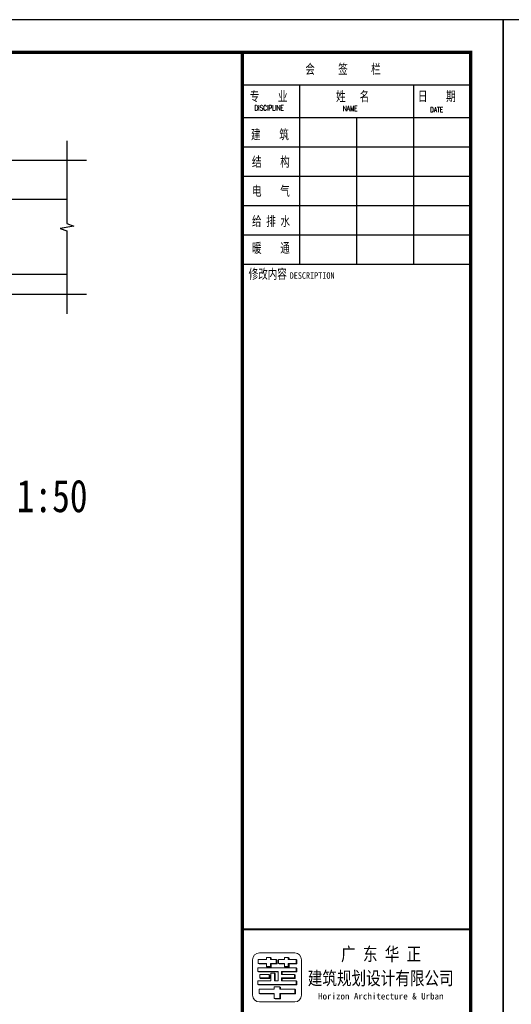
# Model space of a CAD drawing. Extents: x 1779708 to 7299578, y -1121471 to 88434.
# Tile 751 of 1056: x 6250980 to 6258519, y -959251 to -944150. Entities that reach past the tile are written whole.
import ezdxf

# ---------------------------------------------------------------- set-up
doc = ezdxf.new("R2010")
doc.units = 0
doc.header["$LTSCALE"] = 1000
doc.header["$MEASUREMENT"] = 0
doc.linetypes.add('DOTE', pattern=[2.42, 2, -0.2, 0.02, -0.2])
for name, color, linetype in [('DIM_SYMB', 3, 'CONTINUOUS'), ('DOTE', 1, 'DOTE'), ('PUB_TEXT', 7, 'CONTINUOUS'), ('PUB_TITLE', 4, 'CONTINUOUS'), ('可见线', 6, 'CONTINUOUS'), ('通-图框－文字', 4, 'CONTINUOUS')]:
    doc.layers.add(name, color=color, linetype=linetype)
doc.layers.add('logo', color=81, linetype='CONTINUOUS', lineweight=18)
doc.styles.add('-仿宋_GB2312', font='txt', dxfattribs={"width": 0.8})
doc.styles.add('-宋体', font='simhei.ttf', dxfattribs={"width": 0.7})
doc.styles.add('-黑体', font='simhei.ttf', dxfattribs={"width": 0.7})
doc.styles.add('dim_font', font='SIMPLEX.shx', dxfattribs={"width": 0.8})
doc.styles.add('仿宋', font='txt', dxfattribs={"width": 0.7})

# ---------------------------------------------------------------- blocks, each defined once
blk = doc.blocks.new('A$C3D8761CE')
at = {"layer": 'logo'}
h = blk.add_hatch(color=256, dxfattribs=at)
edge = h.paths.add_edge_path()
edge.add_line((77143, 30570), (77143, 30450))
edge.add_line((77143, 30450), (76963, 30450))
edge.add_line((76963, 30450), (76963, 30354))
edge.add_line((76963, 30354), (76843, 30354))
edge.add_line((76843, 30354), (76867, 30339))
edge.add_line((76867, 30339), (76987, 30339))
edge.add_line((76987, 30339), (76987, 30435))
edge.add_line((76987, 30435), (77167, 30435))
edge.add_line((77167, 30435), (77167, 30555))
edge.add_line((77167, 30555), (77143, 30570))
edge.add_line((77143, 30570), (77143, 30570))
h = blk.add_hatch(color=256, dxfattribs=at)
edge = h.paths.add_edge_path()
edge.add_line((76963, 30630), (76963, 30570))
edge.add_line((76963, 30570), (76987, 30570))
edge.add_line((76987, 30570), (76987, 30615))
edge.add_line((76987, 30615), (76963, 30630))
h = blk.add_hatch(color=256, dxfattribs=at)
edge = h.paths.add_edge_path()
edge.add_line((77390, 30354), (77414, 30339))
edge.add_line((77414, 30339), (77534, 30339))
edge.add_line((77534, 30339), (77534, 30435))
edge.add_line((77534, 30435), (77775, 30435))
edge.add_line((77775, 30435), (77775, 30555))
edge.add_line((77775, 30555), (77751, 30570))
edge.add_line((77751, 30570), (77751, 30450))
edge.add_line((77751, 30450), (77510, 30450))
edge.add_line((77510, 30450), (77510, 30354))
edge.add_line((77510, 30354), (77390, 30354))
for points in [[(77510, 30630), (77510, 30570), (77534, 30570), (77534, 30615)], [(77210, 30450), (77234, 30435), (77390, 30435), (77390, 30450)]]:
    blk.add_hatch(color=256, dxfattribs=at).paths.add_polyline_path(points)
h = blk.add_hatch(color=256, dxfattribs=at)
edge = h.paths.add_edge_path()
edge.add_line((77196, 30192), (77196, 30206))
edge.add_line((77196, 30206), (76571, 30206))
edge.add_line((76571, 30206), (76593, 30192))
edge.add_line((76593, 30192), (77196, 30192))
h = blk.add_hatch(color=256, dxfattribs=at)
edge = h.paths.add_edge_path()
edge.add_line((76589, 30450), (76613, 30435))
edge.add_line((76613, 30435), (76843, 30435))
edge.add_line((76843, 30435), (76843, 30450))
edge.add_line((76843, 30450), (76589, 30450))
h = blk.add_hatch(color=256, dxfattribs=at)
edge = h.paths.add_edge_path()
edge.add_line((77305, 30206), (77305, 30114))
edge.add_line((77305, 30114), (77327, 30114))
edge.add_line((77327, 30114), (77327, 30192))
edge.add_line((77327, 30192), (77775, 30192))
edge.add_line((77775, 30192), (77775, 30301))
edge.add_line((77775, 30301), (77753, 30315))
edge.add_line((77753, 30315), (77753, 30206))
edge.add_line((77753, 30206), (77305, 30206))
h = blk.add_hatch(color=256, dxfattribs=at)
edge = h.paths.add_edge_path()
edge.add_line((77753, 29914), (77753, 29805))
edge.add_line((77753, 29805), (76571, 29805))
edge.add_line((76571, 29805), (76593, 29791))
edge.add_line((76593, 29791), (77775, 29791))
edge.add_line((77775, 29791), (77775, 29900))
edge.add_line((77775, 29900), (77753, 29914))
h = blk.add_hatch(color=256, dxfattribs=at)
edge = h.paths.add_edge_path()
edge.add_line((76923, 30114), (76923, 30005))
edge.add_line((76923, 30005), (76640, 30005))
edge.add_line((76640, 30005), (76662, 29991))
edge.add_line((76662, 29991), (76945, 29991))
edge.add_line((76945, 29991), (76945, 30101))
edge.add_line((76945, 30101), (76923, 30114))
h = blk.add_hatch(color=256, dxfattribs=at)
edge = h.paths.add_edge_path()
edge.add_line((77087, 30151), (77109, 30137))
edge.add_line((77109, 30137), (77109, 29914))
edge.add_line((77109, 29914), (77087, 29914))
edge.add_line((77087, 29914), (77087, 30151))
h = blk.add_hatch(color=256, dxfattribs=at)
edge = h.paths.add_edge_path()
edge.add_line((77698, 30114), (77698, 30005))
edge.add_line((77698, 30005), (77305, 30005))
edge.add_line((77305, 30005), (77305, 29914))
edge.add_line((77305, 29914), (77327, 29914))
edge.add_line((77327, 29914), (77327, 29991))
edge.add_line((77327, 29991), (77720, 29991))
edge.add_line((77720, 29991), (77720, 30101))
edge.add_line((77720, 30101), (77698, 30114))
h = blk.add_hatch(color=256, dxfattribs=at)
edge = h.paths.add_edge_path()
edge.add_line((77729, 29518), (77729, 29643))
edge.add_line((77729, 29643), (77707, 29664))
edge.add_line((77707, 29664), (77707, 29532))
edge.add_line((77707, 29532), (77251, 29532))
edge.add_line((77251, 29532), (77251, 29379))
edge.add_line((77251, 29379), (77081, 29379))
edge.add_line((77081, 29379), (77103, 29365))
edge.add_line((77103, 29365), (77273, 29365))
edge.add_line((77273, 29365), (77273, 29518))
edge.add_line((77273, 29518), (77729, 29518))
h = blk.add_hatch(color=256, dxfattribs=at)
edge = h.paths.add_edge_path()
edge.add_line((77251, 29738), (77251, 29664))
edge.add_line((77251, 29664), (77273, 29664))
edge.add_line((77273, 29664), (77273, 29724))
edge.add_line((77273, 29724), (77251, 29738))
edge.add_line((77251, 29738), (77251, 29738))
h = blk.add_hatch(color=256, dxfattribs=at)
edge = h.paths.add_edge_path()
edge.add_line((77081, 29518), (77081, 29532))
edge.add_line((77081, 29532), (76617, 29532))
edge.add_line((76617, 29532), (76639, 29518))
edge.add_line((76639, 29518), (77081, 29518))
for p, q in [((76589, 30450), (76589, 30570)), ((76589, 30570), (76843, 30570)), ((76843, 30570), (76723, 30570)), ((76843, 30630), (76963, 30630)), ((76843, 30570), (76843, 30630)), ((76843, 30630), (76843, 30570)), ((76963, 30630), (76963, 30570)), ((76963, 30630), (76987, 30615)), ((76963, 30570), (77143, 30570)), ((76987, 30615), (76987, 30570)), ((77143, 30570), (77143, 30570)), ((77167, 30555), (77143, 30570)), ((77143, 30570), (77143, 30450)), ((77143, 30570), (77167, 30555)), ((77143, 30570), (77143, 30450)), ((77167, 30435), (77167, 30555)), ((77167, 30555), (77167, 30435)), ((77210, 30450), (77210, 30570)), ((77210, 30570), (77390, 30570)), ((77390, 30630), (77510, 30630)), ((77390, 30570), (77390, 30630)), ((77390, 30630), (77390, 30570)), ((77390, 30630), (77510, 30630)), ((77510, 30630), (77534, 30615)), ((77510, 30630), (77510, 30570)), ((77510, 30570), (77751, 30570)), ((77534, 30615), (77534, 30570)), ((77751, 30570), (77751, 30570)), ((77751, 30570), (77751, 30450)), ((77751, 30450), (77751, 30570)), ((77751, 30570), (77775, 30555)), ((77775, 30435), (77775, 30555)), ((77775, 30555), (77775, 30435)), ((76571, 30315), (77632, 30315)), ((76571, 30204), (76571, 30314)), ((76571, 30206), (77196, 30206)), ((76571, 30206), (76593, 30192)), ((76613, 30435), (76589, 30450)), ((76843, 30450), (76589, 30450)), ((76843, 30435), (76613, 30435)), ((76705, 30315), (76705, 30315)), ((77196, 30206), (76705, 30206)), ((76723, 30450), (76723, 30450)), ((76723, 30450), (76843, 30450)), ((76843, 30450), (76723, 30450)), ((76843, 30435), (76747, 30435)), ((76843, 30450), (76843, 30435)), ((76843, 30354), (76843, 30450)), ((76843, 30354), (76867, 30339)), ((76963, 30354), (76843, 30354)), ((76843, 30354), (76867, 30339)), ((76843, 30354), (76963, 30354)), ((76867, 30339), (76987, 30339)), ((76867, 30339), (76987, 30339)), ((76869, 30315), (77753, 30315)), ((77196, 30206), (76869, 30206)), ((76963, 30450), (76963, 30354)), ((77143, 30450), (76963, 30450)), ((76963, 30450), (76987, 30435)), ((76963, 30450), (76963, 30354)), ((77143, 30450), (76963, 30450)), ((76963, 30354), (76987, 30339)), ((77087, 30315), (76978, 30315)), ((76987, 30450), (76987, 30339)), ((76987, 30435), (77167, 30435)), ((76987, 30339), (76987, 30435)), ((77167, 30435), (76987, 30435)), ((77143, 30450), (77167, 30435)), ((77196, 29914), (77196, 30206)), ((77196, 30206), (77196, 30192)), ((77390, 30450), (77210, 30450)), ((77210, 30450), (77234, 30435)), ((77210, 30450), (77234, 30435)), ((77390, 30450), (77210, 30450)), ((77234, 30435), (77390, 30435)), ((77390, 30435), (77234, 30435)), ((77305, 30206), (77305, 30114)), ((77753, 30206), (77305, 30206)), ((77305, 30206), (77753, 30206)), ((77305, 30114), (77305, 30206)), ((77305, 30206), (77327, 30192)), ((77632, 30206), (77305, 30206)), ((77390, 30435), (77390, 30450)), ((77390, 30354), (77390, 30450)), ((77390, 30354), (77414, 30339)), ((77510, 30354), (77390, 30354)), ((77390, 30354), (77414, 30339)), ((77390, 30354), (77510, 30354)), ((77414, 30339), (77534, 30339)), ((77414, 30339), (77534, 30339)), ((77414, 30315), (77523, 30315)), ((77510, 30450), (77510, 30354)), ((77630, 30450), (77510, 30450)), ((77510, 30450), (77534, 30435)), ((77751, 30450), (77510, 30450)), ((77510, 30450), (77510, 30354)), ((77510, 30354), (77534, 30339)), ((77534, 30435), (77655, 30435)), ((77534, 30339), (77534, 30435)), ((77534, 30435), (77775, 30435)), ((77534, 30435), (77534, 30339)), ((77751, 30450), (77775, 30435)), ((77753, 30315), (77753, 30206)), ((77753, 30206), (77753, 30315)), ((77753, 30315), (77775, 30301)), ((77753, 30315), (77753, 30206)), ((77753, 30206), (77775, 30192)), ((77775, 30301), (77775, 30192)), ((77775, 30301), (77775, 30192)), ((76571, 29914), (76978, 29914)), ((76571, 29805), (76571, 29914)), ((76593, 30192), (77196, 30192)), ((76640, 30114), (76640, 30005)), ((76923, 30114), (76640, 30114)), ((76640, 30005), (76923, 30005)), ((76640, 30005), (76662, 29991)), ((76945, 29991), (76662, 29991)), ((77196, 30192), (76727, 30192)), ((76923, 30005), (76774, 30005)), ((76796, 29991), (76945, 29991)), ((76923, 30005), (76923, 30114)), ((76923, 30114), (76945, 30101)), ((76923, 30114), (76945, 30101)), ((76923, 30005), (76923, 30114)), ((76923, 30005), (76945, 29991)), ((76945, 30101), (76945, 29991)), ((76945, 30101), (76945, 29991)), ((76978, 30151), (77087, 30151)), ((76978, 29914), (76978, 30151)), ((76978, 30151), (77087, 30151)), ((76978, 30151), (77087, 30151)), ((77087, 30151), (77087, 29914)), ((77087, 29914), (77087, 30151)), ((77087, 30151), (77109, 30137)), ((77087, 30151), (77109, 30137)), ((77087, 29914), (77196, 29914)), ((77109, 29914), (77087, 29914)), ((77087, 29914), (77196, 29914)), ((77109, 30137), (77109, 29914)), ((77109, 29914), (77109, 30137)), ((77305, 30114), (77578, 30114)), ((77327, 30114), (77305, 30114)), ((77698, 30114), (77305, 30114)), ((77305, 30005), (77305, 29914)), ((77698, 30005), (77305, 30005)), ((77305, 30005), (77578, 30005)), ((77305, 29914), (77305, 30005)), ((77305, 30005), (77578, 30005)), ((77305, 29914), (77632, 29914)), ((77327, 29914), (77305, 29914)), ((77753, 29914), (77305, 29914)), ((77327, 30192), (77327, 30114)), ((77775, 30192), (77327, 30192)), ((77327, 30114), (77327, 30192)), ((77327, 30192), (77775, 30192)), ((77327, 29991), (77327, 29914)), ((77720, 29991), (77327, 29991)), ((77327, 29991), (77600, 29991)), ((77327, 29914), (77327, 29991)), ((77632, 29914), (77632, 29914)), ((77698, 30005), (77698, 30114)), ((77698, 30114), (77720, 30101)), ((77698, 30005), (77720, 29991)), ((77720, 30101), (77720, 29997)), ((77720, 30101), (77720, 29991)), ((77753, 29805), (77753, 29914)), ((77753, 29914), (77775, 29900)), ((77775, 29900), (77775, 29791)), ((77775, 29900), (77775, 29791)), ((76571, 29805), (77753, 29805)), ((76571, 29805), (76593, 29791)), ((76593, 29791), (77775, 29791)), ((77081, 29664), (76617, 29664)), ((76617, 29664), (76617, 29532)), ((77632, 29805), (76705, 29805)), ((77654, 29791), (76727, 29791)), ((77081, 29738), (77251, 29738)), ((77081, 29738), (77081, 29664)), ((77251, 29738), (77251, 29738)), ((77273, 29724), (77251, 29738)), ((77251, 29738), (77251, 29664)), ((77251, 29664), (77273, 29664)), ((77707, 29664), (77251, 29664)), ((77273, 29664), (77273, 29724)), ((77578, 29664), (77578, 29664)), ((77707, 29664), (77729, 29643)), ((77707, 29664), (77707, 29532)), ((77729, 29643), (77729, 29518)), ((77753, 29805), (77775, 29791)), ((76617, 29532), (76639, 29518)), ((76617, 29532), (77081, 29532)), ((77081, 29518), (76639, 29518)), ((76639, 29518), (77081, 29518)), ((76751, 29532), (77081, 29532)), ((76783, 29532), (76783, 29532)), ((76783, 29532), (76783, 29532)), ((77081, 29532), (77081, 29379)), ((77081, 29379), (77251, 29379)), ((77103, 29365), (77081, 29379)), ((77081, 29379), (77103, 29365)), ((77081, 29379), (77251, 29379)), ((77251, 29532), (77707, 29532)), ((77251, 29379), (77251, 29532)), ((77251, 29532), (77273, 29518)), ((77251, 29532), (77578, 29532)), ((77251, 29388), (77251, 29532)), ((77251, 29379), (77273, 29365)), ((77273, 29518), (77273, 29365)), ((77729, 29518), (77273, 29518)), ((77273, 29365), (77273, 29518)), ((77273, 29518), (77729, 29518)), ((77707, 29532), (77729, 29518))]:
    blk.add_line(p, q, dxfattribs=at)
blk.add_lwpolyline([(76416, 30565, -0.408151), (76623, 30772), (77709, 30772, -0.408151), (77916, 30565), (77916, 29479, -0.408151), (77709, 29272), (76623, 29272, -0.408151), (76416, 29479)], format="xyb", close=True, dxfattribs=at)
for points in [[(76963, 30630), (76963, 30570), (76987, 30570), (76987, 30615)], [(77390, 30354), (77414, 30339), (77534, 30339), (77534, 30435), (77775, 30435), (77775, 30555), (77751, 30570), (77751, 30450), (77510, 30450), (77510, 30354)], [(77510, 30630), (77510, 30570), (77534, 30570), (77534, 30615)], [(77196, 30192), (77196, 30206), (76571, 30206), (76593, 30192)], [(76589, 30450), (76613, 30435), (76843, 30435), (76843, 30450)], [(77305, 30206), (77305, 30114), (77327, 30114), (77327, 30192), (77775, 30192), (77775, 30301), (77753, 30315), (77753, 30206)], [(77753, 29914), (77753, 29805), (76571, 29805), (76593, 29791), (77775, 29791), (77775, 29900)], [(76923, 30114), (76923, 30005), (76640, 30005), (76662, 29991), (76945, 29991), (76945, 30101)], [(77698, 30114), (77698, 30005), (77305, 30005), (77305, 29914), (77327, 29914), (77327, 29991), (77720, 29991), (77720, 30101)], [(77729, 29518), (77729, 29643), (77707, 29664), (77707, 29532), (77251, 29532), (77251, 29379), (77081, 29379), (77103, 29365), (77273, 29365), (77273, 29518), (77729, 29518)], [(77081, 29518), (77081, 29532), (76617, 29532), (76639, 29518)]]:
    blk.add_lwpolyline(points, close=True, dxfattribs=at)
at = {"layer": 'PUB_TITLE'}
for p, q in [((76100, 57400), (83100, 57400)), ((77850, 57400), (77850, 51900)), ((81350, 57400), (81350, 51900)), ((76100, 56400), (83100, 56400)), ((79600, 56400), (79600, 51900)), ((76100, 55500), (83100, 55500)), ((76100, 54600), (83100, 54600)), ((76100, 53700), (83100, 53700)), ((76100, 52800), (83100, 52800)), ((76100, 51900), (83100, 51900)), ((76100, 31500), (83100, 31500))]:
    blk.add_line(p, q, dxfattribs=at)
blk.add_lwpolyline([(0, 0), (84100, 0), (84100, 59400), (0, 59400)], close=True, dxfattribs=at)
at = {"layer": 'PUB_TITLE', "const_width": 100}
blk.add_lwpolyline([(2500, 1000), (83100, 1000), (83100, 58400), (2500, 58400)], close=True, dxfattribs=at)
at = {"layer": 'PUB_TITLE'}
for points, const_width in [([(76100, 58400), (76100, 1000)], 100), ([(83100, 31500), (76100, 31500)], 60)]:
    blk.add_lwpolyline(points, dxfattribs=dict(at, const_width=const_width))
at = {"layer": 'PUB_TEXT', "style": '-黑体', "width": 0.8}
for s, p in [('广 东 华 正', (79128, 30534)), ('建筑规划设计有限公司', (78107, 29792))]:
    blk.add_text(s, height=410, dxfattribs=at).set_placement(p)
at = {"layer": 'PUB_TEXT', "style": '-宋体'}
blk.add_text('Horizon Architecture & Urban', height=202, dxfattribs=at).set_placement((78424, 29346))
at = {"layer": '通-图框－文字'}
for s, height, style, width, p in [('会     签     栏', 300, '仿宋', 0.7, (78032, 57738)), ('专    业', 300, '仿宋', 0.7, (76326, 56902)), ('姓   名   ', 300, '仿宋', 0.7, (78975, 56902)), ('日    期', 300, '仿宋', 0.7, (81484, 56902)), ('建    筑', 300, '仿宋', 0.7, (76367, 55729)), ('结    构', 300, '仿宋', 0.7, (76396, 54891)), ('电    气', 300, '仿宋', 0.7, (76396, 53999)), ('给 排 水', 300, '仿宋', 0.7, (76396, 53070)), ('暖    通', 300, '仿宋', 0.7, (76396, 52250)), ('修改内容', 300, '仿宋', 0.7, (76292, 51452)), ('DESCRIPTION', 200, '-宋体', 0.8, (77552, 51452))]:
    blk.add_text(s, height=height, dxfattribs=dict(at, style=style, width=width)).set_placement(p)
at = {"layer": '通-图框－文字', "color": 4, "style": 'dim_font', "width": 0.65}
for s, p in [('DISCIPLINE', (76475, 56615)), ('NAME', (79185, 56599)), ('DATE', (81860, 56561))]:
    blk.add_text(s, height=160, dxfattribs=at).set_placement(p)

msp = doc.modelspace()

# ---------------------------------------------------------------- linework, layer by layer
at = {"layer": 'DIM_SYMB'}
for points in [[(6251704.7, -946009.6), (6251704.7, -947278.3), (6251809.7, -947316.5), (6251599.7, -947353.5), (6251704.7, -947390.8), (6251704.7, -948659.6)], [(6252004.7, -946309.6), (6246611, -946309.6), (6246572.8, -946414.6), (6246535.7, -946204.6), (6246498.5, -946309.6), (6241104.7, -946309.6)], [(6241104.7, -948359.6), (6246498.5, -948359.6), (6246536.7, -948254.6), (6246573.7, -948464.6), (6246611, -948359.6), (6252004.7, -948359.6)]]:
    msp.add_lwpolyline(points, dxfattribs=at)
at = {"layer": 'DOTE'}
for p, q in [((6251704.7, -946909.6), (6241404.7, -946909.6)), ((6251704.7, -948059.6), (6241404.7, -948059.6))]:
    msp.add_line(p, q, dxfattribs=at)

# ---------------------------------------------------------------- block references
at = {"layer": '可见线', "xscale": 0.5, "yscale": 0.5, "zscale": 0.5}
for p in [(6216344.5, -973850.2), (6258394.5, -973850.2)]:
    msp.add_blockref('A$C3D8761CE', p, dxfattribs=at)

# ---------------------------------------------------------------- texts
at = {"layer": 'PUB_TEXT', "style": '-仿宋_GB2312', "width": 0.8}
msp.add_text('1:50', height=500, dxfattribs=at).set_placement((6250933, -951703.5))

doc.saveas('drawing.dxf')
